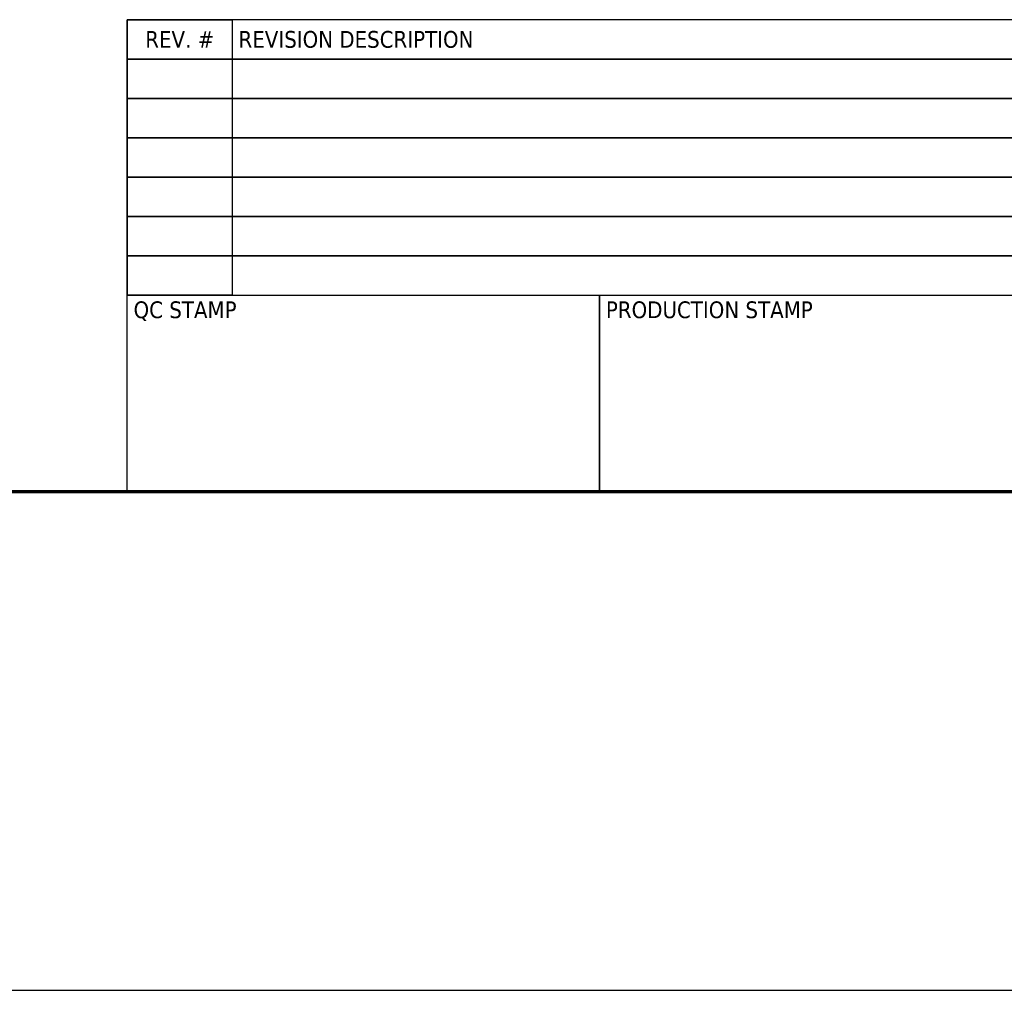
# Model space of a CAD drawing. Header units: inches. Extents: x 36 to 1719, y -84 to 1122.
# Tile 352 of 550: x 1019 to 1245, y -84 to 138. Entities that reach past the tile are written whole.
import ezdxf
from ezdxf.enums import TextEntityAlignment as Align

# ---------------------------------------------------------------- set-up
doc = ezdxf.new("R2010")
doc.units = ezdxf.units.IN
doc.header["$LTSCALE"] = 48
doc.header["$MEASUREMENT"] = 0
for name, color, linetype, lineweight in [('Border (ANSI)', 7, 'Continuous', 70), ('Sketch Geometry (ANSI)', 7, 'Continuous', 25), ('Title (ANSI)', 7, 'Continuous', 50)]:
    doc.layers.add(name, color=color, linetype=linetype, lineweight=lineweight)
doc.styles.get("Standard").update_dxf_attribs({"font": 'arial.ttf'})
doc.styles.add('Text Style40', font='tahoma.ttf')

# ---------------------------------------------------------------- blocks, each defined once
blk = doc.blocks.new('Borders SUPERIOR BORDER')
at = {"layer": 'Border (ANSI)'}
blk.add_line((35.25, 0.625), (0.75, 0.625), dxfattribs=at)
blk = doc.blocks.new('Title Blocks SB TITLE-KS')
at = {"layer": 'Title (ANSI)', "lineweight": 25}
for p, q in [((41.0339, 4.6475), (41.0339, 4.46)), ((47.7839, 4.6475), (41.0339, 4.6475)), ((41.0339, 4.6475), (41.5339, 4.6475)), ((41.0339, 3.335), (41.0339, 4.6475)), ((41.5339, 4.6475), (41.5339, 3.335)), ((41.0339, 4.46), (41.0339, 4.2725)), ((47.7839, 4.46), (41.0339, 4.46)), ((41.0339, 4.46), (43.2839, 4.46)), ((41.0339, 4.46), (47.7839, 4.46)), ((43.2839, 4.46), (45.5339, 4.46)), ((41.0339, 4.2725), (41.0339, 4.085)), ((47.7839, 4.2725), (41.0339, 4.2725)), ((41.0339, 4.2725), (43.2839, 4.2725)), ((41.0339, 4.2725), (47.7839, 4.2725)), ((43.2839, 4.2725), (45.5339, 4.2725)), ((41.0339, 4.085), (41.0339, 3.8975)), ((47.7839, 4.085), (41.0339, 4.085)), ((41.0339, 4.085), (43.2839, 4.085)), ((41.0339, 4.085), (47.7839, 4.085)), ((43.2839, 4.085), (45.5339, 4.085)), ((41.0339, 3.8975), (41.0339, 3.71)), ((47.7839, 3.8975), (41.0339, 3.8975)), ((41.0339, 3.8975), (43.2839, 3.8975)), ((41.0339, 3.8975), (47.7839, 3.8975)), ((43.2839, 3.8975), (45.5339, 3.8975)), ((41.0339, 3.71), (41.0339, 3.5225)), ((47.7839, 3.71), (41.0339, 3.71)), ((41.0339, 3.71), (43.2839, 3.71)), ((41.0339, 3.71), (47.7839, 3.71)), ((43.2839, 3.71), (45.5339, 3.71)), ((47.7839, 3.5225), (41.0339, 3.5225)), ((41.0339, 3.5225), (41.0339, 3.335)), ((41.0339, 3.5225), (43.2839, 3.5225)), ((41.0339, 3.5225), (47.7839, 3.5225)), ((43.2839, 3.5225), (45.5339, 3.5225)), ((41.0339, 2.3975), (41.0339, 3.335)), ((41.0339, 3.335), (43.2839, 3.335)), ((41.0339, 3.335), (47.7839, 3.335)), ((41.5339, 3.335), (41.0339, 3.335)), ((43.2839, 2.3975), (43.2839, 3.335)), ((43.2839, 3.335), (45.5339, 3.335)), ((43.2839, 3.335), (43.2839, 2.3975)), ((43.2839, 2.3975), (41.0339, 2.3975)), ((45.5339, 2.3975), (43.2839, 2.3975))]:
    blk.add_line(p, q, dxfattribs=at)
at = {"layer": 'Title (ANSI)', "style": 'Text Style40'}
blk.add_text('REV. #', height=0.08, dxfattribs=at).set_placement((41.2839, 4.5537), align=Align.MIDDLE_CENTER)
blk.add_text('REVISION DESCRIPTION', height=0.08, dxfattribs=at).set_placement((41.5639, 4.5537), align=Align.MIDDLE_LEFT)
for s, p in [('QC STAMP', (41.0639, 3.305)), ('PRODUCTION STAMP', (43.3139, 3.305))]:
    blk.add_text(s, height=0.08, dxfattribs=at).set_placement(p, align=Align.TOP_LEFT)
at = {"layer": 'Title (ANSI)', "lineweight": 30, "flags": 63}
for tag, p in [('REV._1_#', (41.2839, 4.3662)), ('REV_#1_DATE', (46.0339, 4.3662)), ('REV_#1_DRAWN', (46.5339, 4.3662)), ('REV_#1_APPR', (47.0339, 4.3662)), ('REV_#1_P.M.', (47.5339, 4.3662)), ('REV._2__#', (41.2839, 4.1787)), ('REV_#2_DATE', (46.0339, 4.1787)), ('REV_#2_DRAWN', (46.5339, 4.1787)), ('REV_#2_APPR', (47.0339, 4.1787)), ('REV_#2_P.M.', (47.5339, 4.1787)), ('REV._3_#', (41.2839, 3.9912)), ('REV_#3_DATE', (46.0339, 3.9912)), ('REV_#3_DRAWN', (46.5339, 3.9912)), ('REV_#3_APPR', (47.0339, 3.9912)), ('REV_#3_P.M.', (47.5339, 3.9912)), ('REV._4_#', (41.2839, 3.8037)), ('REV_#4_DATE', (46.0339, 3.8037)), ('REV_#4_DRAWN', (46.5339, 3.8037)), ('REV_#4_APPR', (47.0339, 3.8037)), ('REV_#4_P.M.', (47.5339, 3.8037)), ('REV._5_#', (41.2839, 3.6162)), ('REV_#5_DATE', (46.0339, 3.6162)), ('REV_#5_DRAWN', (46.5339, 3.6162)), ('REV_#5_APPR', (47.0339, 3.6162)), ('REV_#5_P.M.', (47.5339, 3.6162)), ('REV._6_#', (41.2839, 3.4287)), ('REV_#6_DATE', (46.0339, 3.4287)), ('REV_#6_DRAWN', (46.5339, 3.4287)), ('REV_#6_APPR', (47.0339, 3.4287)), ('REV_#6_P.M.', (47.5339, 3.4287))]:
    blk.add_attdef(tag, text='', height=0.08, dxfattribs=at).set_placement(p, align=Align.MIDDLE_CENTER)
for tag, p in [('REVISION_#1_DESCRIPTION', (41.5639, 4.3662)), ('REVISION_#2_DESCRIPTION', (41.5639, 4.1787)), ('REVISION_#3_DESCRIPTION', (41.5639, 3.9912)), ('REVISION_#4_DESCRIPTION', (41.5639, 3.8037)), ('REVISION_#5_DESCRIPTION', (41.5639, 3.6162)), ('REVISION_#6_DESCRIPTION', (41.5639, 3.4287))]:
    blk.add_attdef(tag, text='', height=0.08, dxfattribs=at).set_placement(p, align=Align.MIDDLE_LEFT)
for tag, height, p in [('DRAWING_NAME', 0.125, (51.9089, 3.68)), ('DRAWING_REV_#', 0.188, (54.2839, 2.7925))]:
    blk.add_attdef(tag, text='', height=height, dxfattribs=at).set_placement(p, align=Align.TOP_CENTER)
for tag, height, p in [('SCALE', 0.1, (53.1889, 2.8675)), ('CONTRACTOR', 0.125, (49.3139, 3.2425)), ('PROJECT', 0.125, (51.9389, 3.2425)), ('DRAWN_BY_DATE', 0.1, (49.3139, 2.555)), ('DRAWN_BY_INITIAL', 0.1, (49.3139, 2.8675)), ('MODEL_NUMBER', 0.1, (51.9389, 2.8675)), ('APPROVED_BY_INITIAL', 0.1, (50.1889, 2.8675)), ('PROJECT_MANAGER_INITIAL', 0.1, (51.0639, 2.8675)), ('APPROVED_BY_DATE', 0.1, (50.1889, 2.555)), ('PROJECT_MANAGER_DATE', 0.1, (51.0639, 2.555)), ('DRAWING_NUMBER', 0.1, (51.9389, 2.555)), ('SIZE', 0.1, (53.1889, 2.555))]:
    blk.add_attdef(tag, text='', height=height, dxfattribs=at).set_placement(p, align=Align.TOP_LEFT)

msp = doc.modelspace()

# ---------------------------------------------------------------- linework, layer by layer
at = {"layer": 'Sketch Geometry (ANSI)'}
msp.add_line((202.25414, -84.04305), (1718.69797, -84.04305), dxfattribs=at)

# ---------------------------------------------------------------- block references
at = {"xscale": 48, "yscale": 48, "zscale": 48}
for name, p in [('Borders SUPERIOR BORDER', (0, 0)), ('Title Blocks SB TITLE-KS', (-925.62861, -85.07969))]:
    msp.add_blockref(name, p, dxfattribs=at)

doc.saveas('drawing.dxf')
